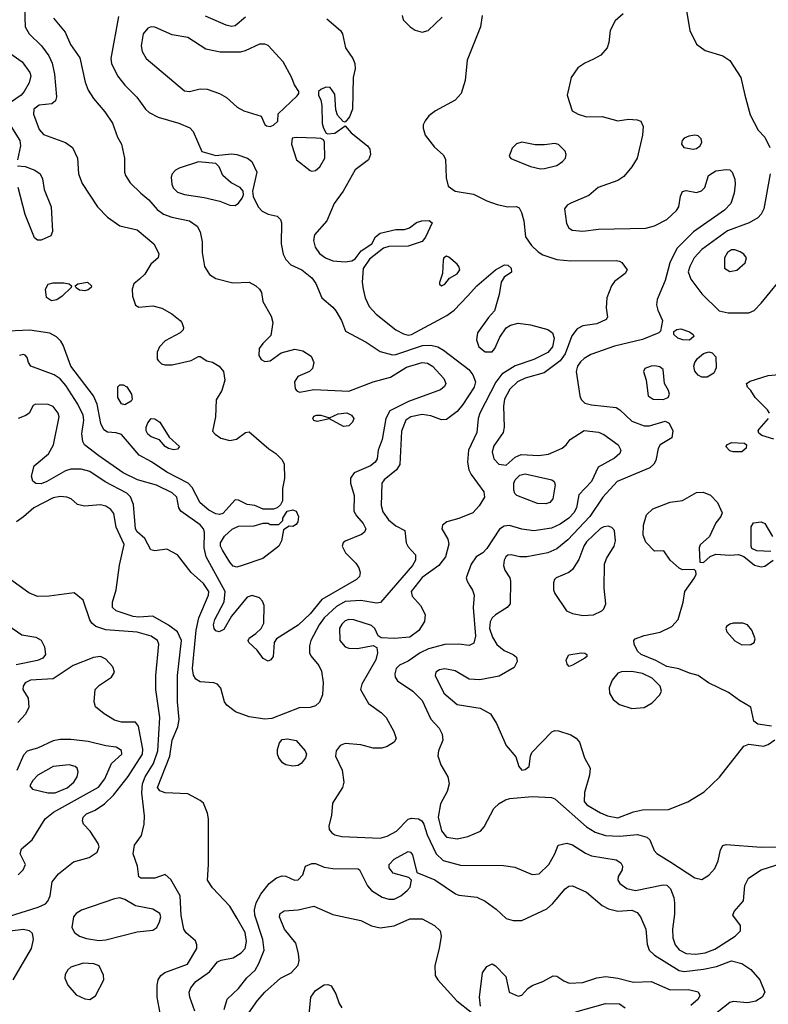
# Model space of a CAD drawing. Extents: x 1173029 to 1307123, y 522559 to 678521.
# Tile 258 of 623: x 1241733 to 1246016, y 595865 to 601496. Entities that reach past the tile are written whole.
import ezdxf

# ---------------------------------------------------------------- set-up
doc = ezdxf.new("R2010")
doc.units = 0

msp = doc.modelspace()

# ---------------------------------------------------------------- linework, layer by layer
at = {"layer": '0CON10XD'}
for points in [[(1241758.7, 601625), (1241764.7, 601454.7), (1241786.4, 601415), (1241857.4, 601347.4), (1241899.7, 601289.7), (1241917.7, 601247.7), (1241932.2, 601185), (1241944.3, 601055), (1241937.1, 601032.9), (1241915.9, 601014.1), (1241845, 601007.9), (1241813.6, 600985), (1241811.2, 600955), (1241845, 600868.8), (1241869.7, 600839.7), (1241995, 600794.3), (1242035.8, 600765), (1242064.3, 600705), (1242069.4, 600615), (1242089.7, 600559.7), (1242178, 600425), (1242235, 600366), (1242305, 600318), (1242405, 600294.4), (1242500, 600215), (1242528.3, 600158.3), (1242524.2, 600135), (1242482.2, 600097.8), (1242448.7, 600041.3), (1242417.3, 600012.7), (1242386.2, 599985), (1242376.1, 599955), (1242377.7, 599915), (1242395, 599864.2), (1242415, 599852.9), (1242495, 599860), (1242546.8, 599846.8), (1242604.1, 599814.1), (1242650, 599775), (1242660, 599765), (1242670, 599735), (1242668.3, 599721.7), (1242650, 599705), (1242565, 599660), (1242532, 599625), (1242518.8, 599595), (1242520, 599555), (1242526.7, 599545), (1242545, 599528.8), (1242563, 599523), (1242605, 599522.5), (1242713.9, 599546.1), (1242755, 599570), (1242765, 599570), (1242802.5, 599545), (1242835, 599537.5), (1242874, 599515), (1242898.6, 599485), (1242907.1, 599435), (1242890, 599375), (1242857, 599323), (1242852.9, 599225), (1242835, 599143.8), (1242850.8, 599125), (1242883.1, 599103.1), (1242935, 599089.4), (1242973.6, 599096.4), (1243025, 599134.3), (1243045, 599139.4), (1243158.3, 599041.7), (1243198.8, 599015), (1243235, 598978.8), (1243245.6, 598955), (1243248.7, 598871.3), (1243237.1, 598815), (1243236.2, 598745), (1243225, 598722.5), (1243206.1, 598703.9), (1243185, 598696.7), (1243126.4, 598696.4), (1243077.3, 598717.3), (1243035, 598724), (1242985, 598748), (1242965, 598750), (1242895, 598671.4), (1242875, 598665.5), (1242855, 598670), (1242815, 598691.3), (1242765, 598732.3), (1242720.4, 598820.4), (1242696, 598846), (1242575, 598908.8), (1242487.5, 598967.5), (1242416.2, 599006.2), (1242315, 599122.9), (1242285, 599133.8), (1242235, 599137.3), (1242215, 599151.1), (1242196.2, 599186.2), (1242176.6, 599296.6), (1242154.7, 599345)], [(1245185, 601528.8), (1245139.8, 601490.2), (1245110, 601435), (1245103.6, 601365), (1245094.5, 601335), (1245057, 601293), (1245015, 601270.5), (1244965, 601247.8), (1244925, 601220.8), (1244888.6, 601165), (1244864, 601065), (1244893.3, 600975), (1244927.5, 600955), (1244975, 600940), (1245065, 600942.5), (1245155, 600918.1), (1245215, 600927.1), (1245265, 600924.2), (1245286.2, 600915), (1245300, 600885), (1245295.9, 600835.9), (1245265.5, 600704.5), (1245235.4, 600654.6), (1245189.7, 600600.3), (1245154.3, 600575.7), (1245042.6, 600537.4), (1244989.1, 600490.9), (1244885, 600447.1), (1244864, 600435), (1244849.2, 600415), (1244860.3, 600330.3), (1244875, 600306.2), (1244893, 600293), (1244955, 600286.9), (1245045, 600298.1)], [(1245547.6, 601547.6), (1245566.5, 601435), (1245605, 601356), (1245655, 601319.4), (1245755, 601288.6), (1245795, 601262), (1245858.6, 601165), (1245882, 601065), (1245912.1, 600952.1), (1245958, 600865), (1245995, 600823.8), (1246024.3, 600764.3)], [(1242298, 601515), (1242254.5, 601274.5), (1242258.5, 601245), (1242293.3, 601175), (1242335, 601120.8), (1242403.8, 601053.8), (1242451.9, 600985), (1242474.2, 600965), (1242525, 600939.5), (1242643.8, 600905), (1242707, 600877), (1242725, 600857.5), (1242775, 600742.5), (1242855, 600720), (1242945, 600728.5), (1242975, 600724.5), (1243036.2, 600705), (1243060.8, 600685), (1243090, 600625), (1243064, 600515), (1243068, 600485), (1243098, 600425), (1243120.9, 600400.9), (1243155, 600384), (1243205, 600373.3), (1243225, 600352.5), (1243230, 600335), (1243227.8, 600215), (1243240.9, 600155), (1243254.5, 600125), (1243284.7, 600094.7), (1243347.1, 600065), (1243405, 600020.6), (1243427.2, 599987.2), (1243462.2, 599905), (1243525, 599852.5), (1243541.7, 599831.7), (1243574.3, 599775), (1243596, 599715), (1243715, 599651.8), (1243795, 599598.8), (1243865, 599578.8), (1243885, 599580.8), (1244037, 599633), (1244084.3, 599634.3), (1244124.8, 599624.8), (1244156.6, 599606.6), (1244301.5, 599495), (1244325.3, 599465.3), (1244341.3, 599425), (1244332.7, 599395), (1244268.7, 599295), (1244235, 599255.5), (1244175, 599210), (1244145, 599207.1), (1244085, 599230.4), (1244035, 599237.8), (1243970.8, 599225), (1243942.5, 599205), (1243917, 599143), (1243907.5, 598952.5), (1243888.8, 598921.2), (1243818.1, 598865), (1243804.4, 598845), (1243801.7, 598718.3), (1243810.9, 598680.9), (1243843.1, 598635), (1243885, 598601.5), (1243935.8, 598575), (1243943.1, 598505), (1243955, 598481.1), (1243996.4, 598436.4), (1243998, 598405), (1243979.3, 598375), (1243796.5, 598163.5), (1243775, 598160), (1243685.2, 598175.2), (1243595, 598168.1), (1243545, 598140), (1243474.8, 598075), (1243446.2, 598035), (1243397.9, 597945), (1243390.5, 597915), (1243391.5, 597875), (1243397.8, 597857.8), (1243445, 597803.1), (1243459.4, 597769.4), (1243469.4, 597705), (1243464.8, 597635), (1243447.5, 597592.5), (1243425, 597571.8), (1243395, 597562), (1243330.9, 597560.9), (1243175, 597500), (1243135, 597495.6), (1243045, 597509.5), (1242967.3, 597537.3), (1242916.9, 597575), (1242904.4, 597595), (1242882.6, 597672.6), (1242864, 597695), (1242843.6, 597703.6), (1242765, 597708.9), (1242739.7, 597725), (1242726.9, 597746.9), (1242720.6, 597785), (1242741.7, 598005), (1242758.6, 598075), (1242813.9, 598205), (1242815.2, 598225), (1242785, 598270.7), (1242713.5, 598335), (1242635, 598435.7), (1242575, 598467.1), (1242505, 598459.2), (1242483.8, 598465), (1242449.1, 598529.1), (1242405, 598567.8), (1242394.7, 598585), (1242383, 598723), (1242367, 598767), (1242345, 598787.5), (1242222.2, 598852.2), (1242135, 598912.2), (1242085, 598925.9), (1242025, 598925.3), (1241994.3, 598915.7), (1241888.6, 598855), (1241855, 598842.2), (1241825, 598843.9), (1241807.5, 598857.5), (1241799.5, 598885), (1241815.6, 598945), (1241897.5, 599012.5), (1241926.1, 599065), (1241959.1, 599225), (1241953.1, 599245), (1241925, 599284), (1241895, 599296), (1241823, 599297), (1241810, 599290), (1241786.7, 599245), (1241768.3, 599231.7), (1241725, 599214.4)], [(1241925.3, 601505.3), (1241993.9, 601423.9), (1242023.5, 601355), (1242077.7, 601277.7), (1242108.3, 601138.3), (1242125, 601094), (1242155.6, 601045), (1242219.8, 600969.8), (1242262.9, 600905), (1242293.1, 600825), (1242315.6, 600785), (1242332.9, 600705), (1242332.2, 600625), (1242338.5, 600605), (1242365, 600562.9), (1242425, 600503.3), (1242471.1, 600465), (1242520.2, 600410.2), (1242555, 600383.8), (1242603.6, 600366.4), (1242703.8, 600345), (1242748.6, 600315), (1242765, 600283.3), (1242777.5, 600225), (1242777.3, 600165), (1242790, 600085), (1242818, 600038), (1242855, 600016.7), (1242952, 599992), (1243045, 599994.4), (1243084.5, 599974.5), (1243104.2, 599955), (1243115.7, 599935), (1243124.2, 599885), (1243171.1, 599801.1), (1243180.4, 599765), (1243169.3, 599690.7), (1243122.9, 599645), (1243102.2, 599615), (1243100.9, 599575), (1243115, 599552.9), (1243135, 599541.9), (1243165, 599545.6), (1243228.8, 599591.2), (1243307.7, 599612.3), (1243353, 599603), (1243401.2, 599571.2), (1243416, 599535), (1243408.7, 599501.3), (1243390, 599485), (1243323.8, 599456.2), (1243304.6, 599425.4), (1243309.2, 599385), (1243320.9, 599370.9), (1243335, 599366), (1243415, 599380.9), (1243615, 599371.8), (1243754.7, 599425.3), (1243855, 599451.1), (1243945, 599509.2), (1244035, 599534.7), (1244065, 599530.9), (1244094.4, 599515), (1244159.5, 599445), (1244171.1, 599415), (1244162.4, 599397.6), (1244139.8, 599380.2), (1243956.6, 599313.4), (1243850.8, 599259.2), (1243826.6, 599215), (1243805.6, 599094.4), (1243783.5, 599035), (1243777.5, 598985), (1243766.7, 598965), (1243740, 598945), (1243646.2, 598905), (1243625.5, 598874.5), (1243625.5, 598845), (1243646.9, 598775), (1243644.4, 598685), (1243658.8, 598658.8), (1243697.3, 598615), (1243712.5, 598585), (1243705.6, 598565), (1243688.2, 598551.8), (1243595, 598514.5), (1243583.1, 598505), (1243576.9, 598485), (1243596.6, 598446.6), (1243655, 598388.8), (1243672.1, 598362.1), (1243680.8, 598335), (1243677.4, 598312.6), (1243660, 598295), (1243460.5, 598179.5), (1243395, 598098.9), (1243325.9, 598034.1), (1243202, 597955), (1243188.6, 597935), (1243182.5, 597855), (1243168.8, 597835), (1243155, 597828), (1243125, 597842), (1243091.2, 597891.2), (1243044, 597935), (1243040, 597945), (1243045, 597958.8), (1243084.5, 597985.5), (1243114, 598015), (1243129.2, 598045), (1243130.8, 598145), (1243121.2, 598171.2), (1243105, 598188.8), (1243062.7, 598202.7), (1243035, 598194.3), (1242944.4, 598085.6), (1242901.4, 598008.6), (1242874.5, 597994.5), (1242855, 598000.6), (1242845, 598014), (1242842.5, 598035), (1242849.6, 598065), (1242903.4, 598166.6), (1242907.6, 598225), (1242799.2, 598425), (1242788.1, 598475), (1242790, 598565), (1242785.3, 598585), (1242765, 598607.8), (1242655.5, 598685), (1242642.5, 598705), (1242631.8, 598765), (1242605, 598790.3)], [(1243025, 601511.1), (1242965, 601461.5), (1242945, 601456.5), (1242914.1, 601464.1), (1242795, 601516.9)], [(1243490.4, 601500.4), (1243568.5, 601435), (1243579.1, 601415), (1243596.4, 601335), (1243637.8, 601275), (1243650.6, 601245), (1243651.4, 601215), (1243640, 601165), (1243637.1, 600985), (1243619.7, 600940.3), (1243595, 600910), (1243583.6, 600913.6), (1243550.8, 600950.8), (1243540.5, 600980.5), (1243535, 601070), (1243508.3, 601108.3), (1243485, 601110), (1243455, 601097.5), (1243442.5, 601085), (1243442.5, 601065), (1243456.2, 601035), (1243461.2, 601005), (1243462.3, 600902.3), (1243470, 600875), (1243487, 600847), (1243495, 600842.5), (1243535, 600846.7), (1243595, 600890), (1243630, 600850), (1243723.3, 600775), (1243736.2, 600755), (1243740, 600725), (1243728, 600695), (1243651.9, 600638.1), (1243582.5, 600515), (1243532, 600445), (1243490.8, 600345), (1243420, 600265), (1243413.2, 600233.2), (1243422.9, 600195), (1243448.8, 600158.8), (1243482.5, 600135), (1243525, 600117.3), (1243595, 600110.5), (1243632.1, 600117.9), (1243651.2, 600128.8), (1243686.7, 600175), (1243747.5, 600215), (1243767.5, 600255), (1243795, 600276), (1243885, 600296.2), (1243935, 600296.7), (1243963.6, 600306.4), (1244003.1, 600336.9), (1244033.4, 600346.6), (1244075, 600347.1), (1244093.3, 600335), (1244055, 600252), (1244035, 600227.5), (1243955, 600201.2), (1243845, 600198.8), (1243815, 600190), (1243734.3, 600125.7), (1243697.3, 600072.7), (1243692.9, 599995), (1243697.8, 599955), (1243709.5, 599905), (1243732.7, 599855), (1243771.9, 599811.9), (1243885, 599723.3), (1243928.7, 599698.7), (1243955, 599691.9), (1243975, 599695.9), (1244175.8, 599804.2), (1244218.1, 599835), (1244295.5, 599915), (1244348.9, 599975), (1244455, 600066), (1244506.1, 600093.9), (1244525, 600092), (1244543.8, 600075), (1244546.9, 600053.1), (1244505, 600023.8), (1244487.1, 599995), (1244476.5, 599925), (1244449.3, 599830.7), (1244415, 599793.8), (1244351.9, 599705), (1244347.1, 599665), (1244359.2, 599625), (1244395, 599596.7), (1244435, 599597.1), (1244451.1, 599615), (1244479.4, 599680.6), (1244515.4, 599734.6), (1244540.2, 599749.8), (1244585, 599761.2), (1244655, 599750.7), (1244755, 599724.6), (1244780.5, 599705), (1244789.6, 599675), (1244781.8, 599625), (1244755, 599593.3), (1244675, 599552), (1244566.9, 599516.9), (1244490.8, 599469.2), (1244456.5, 599423.5), (1244365.3, 599245), (1244355.3, 599215), (1244348.7, 599135), (1244300.9, 599035), (1244294.6, 598965), (1244302.1, 598922.1), (1244314.7, 598894.7), (1244388.9, 598795), (1244392.2, 598765), (1244361.5, 598715), (1244325, 598675.6), (1244245, 598643.3), (1244175.7, 598624.3), (1244151.2, 598605), (1244148, 598585), (1244181.9, 598525), (1244187.4, 598497.4), (1244167.9, 598425), (1244130, 598375), (1244034.8, 598305.2), (1243971.6, 598225), (1243978.5, 598198.5), (1244026.5, 598146.5), (1244052.2, 598095), (1244048.9, 598055), (1244017, 598003), (1243965, 597964.7), (1243875, 597956.6), (1243800.3, 597960.3), (1243782.7, 597972.7), (1243764.3, 598015), (1243745, 598032.2), (1243645, 598063.6), (1243615, 598065.4), (1243595, 598058.2), (1243575, 598039.4), (1243563.3, 598016.7), (1243563.5, 597945), (1243595, 597908.5), (1243615, 597901.5), (1243665, 597900.5), (1243755, 597916.2), (1243776, 597905), (1243779.4, 597875), (1243771.1, 597835), (1243690, 597695), (1243683.3, 597665), (1243728.5, 597585), (1243802.2, 597532.2), (1243829.2, 597505), (1243873.3, 597425), (1243886.9, 597385), (1243875.4, 597364.6), (1243835, 597340), (1243805, 597329.4), (1243755, 597329.4), (1243685, 597348.5), (1243595, 597356.7), (1243565.5, 597344.5), (1243542.9, 597315), (1243540, 597285), (1243578.6, 597205), (1243587.5, 597135), (1243580, 597105), (1243521.9, 597015), (1243517.5, 596945), (1243501.2, 596885), (1243504, 596865), (1243518.8, 596845), (1243535, 596834.3), (1243575, 596824.4), (1243795, 596816), (1243835, 596827.5), (1243889.4, 596855), (1243955, 596923.3), (1243975, 596929.4), (1244015, 596925.7), (1244032.5, 596915), (1244044.5, 596895), (1244064.2, 596835), (1244115, 596725.5), (1244155, 596687.8), (1244255, 596660), (1244500.6, 596659.4), (1244565, 596648.5), (1244665, 596608), (1244705, 596612), (1244759.2, 596665), (1244794.2, 596725), (1244814, 596776), (1244863.1, 596786.9), (1244895, 596777.5), (1244969.8, 596729.8), (1245004.5, 596714.5), (1245145, 596691.9), (1245172.5, 596675), (1245181.4, 596655), (1245178.6, 596635), (1245157.1, 596595), (1245154.5, 596574.5), (1245165.8, 596555), (1245206.6, 596526.6), (1245255, 596516.1), (1245415, 596548.8), (1245435, 596545.5), (1245456.2, 596526.2), (1245475.7, 596475.7), (1245479.7, 596445), (1245479.4, 596380.6), (1245466.8, 596295), (1245470.3, 596245), (1245481.8, 596205), (1245505, 596176.2), (1245545, 596155.9), (1245601.2, 596151.2), (1245655, 596158.9), (1245710.4, 596179.6), (1245825.8, 596255), (1245855.6, 596285), (1245855.6, 596315), (1245812, 596375), (1245820.8, 596395), (1245873.5, 596456.5), (1245881.5, 596545), (1245902.7, 596587.3), (1245975, 596633.8), (1246125, 596681.9)], [(1244379.3, 601519.3), (1244369.4, 601455), (1244292.1, 601265), (1244282.1, 601147.9), (1244257.5, 601075), (1244223.8, 601036.2), (1244112, 600975), (1244073.9, 600946.1), (1244052.2, 600917.8), (1244041.9, 600895), (1244040.6, 600875), (1244052.5, 600835), (1244105, 600767.5), (1244155, 600724), (1244169.3, 600699.3), (1244172.1, 600592.1), (1244183.6, 600543.6), (1244225, 600515.6), (1244328.9, 600498.9), (1244405, 600459.4), (1244465, 600438.6), (1244525, 600425.8), (1244575, 600427.5), (1244590, 600420), (1244604.3, 600394.3), (1244617.8, 600345), (1244626.4, 600255), (1244660.4, 600205), (1244698.3, 600168.3), (1244725, 600150.9), (1244805, 600125.4), (1244885, 600117.1), (1245145, 600119.2), (1245165, 600115.8), (1245176.7, 600106.7), (1245208, 600065), (1245196, 600045), (1245135, 599999.2), (1245118.9, 599975), (1245092.5, 599905), (1245088.3, 599848.3), (1245095.8, 599795), (1245088.7, 599781.3), (1245035, 599757.5), (1244955.4, 599744.6), (1244922.1, 599727.9), (1244892.2, 599687.8), (1244854, 599586), (1244824.6, 599545.4), (1244733, 599477), (1244625, 599446.1), (1244580, 599425), (1244536.7, 599383.3), (1244506.7, 599325), (1244500.3, 599285), (1244503.8, 599165), (1244499.2, 599135), (1244445, 599059.2), (1244435.5, 599025), (1244444.4, 598985), (1244474.2, 598955), (1244515, 598949.2), (1244566.5, 598993.5), (1244601.5, 599008.5), (1244703, 599003), (1244758.1, 599011.9), (1244836, 599045), (1244860, 599065), (1244882, 599095), (1244962.4, 599147.6), (1245045, 599136.5), (1245075, 599124.5), (1245156.7, 599065), (1245171.9, 599035), (1245165.4, 599014.6), (1245135, 598987.8), (1245042.2, 598937.8), (1245004.6, 598855), (1244931.4, 598778.6), (1244917.5, 598705), (1244903.6, 598675), (1244875.3, 598645), (1244825, 598610.8), (1244775, 598588.8), (1244675, 598572.9), (1244605, 598582.2), (1244535, 598603.8), (1244505, 598599.2), (1244477, 598583), (1244405, 598472), (1244382.3, 598447.7), (1244345, 598424), (1244315, 598382), (1244287.8, 598305), (1244291.9, 598285), (1244307.9, 598257.9), (1244323.6, 598233.6), (1244331.9, 598205), (1244327.9, 598135), (1244339.5, 597970.5), (1244330, 597930), (1244305, 597917.9), (1244245, 597925.4), (1244165, 597922.4), (1244072.4, 597897.6), (1244023.6, 597875), (1243955, 597826.8), (1243904.7, 597805.3), (1243887.5, 597785), (1243878.8, 597755), (1243881.5, 597735), (1243895, 597715.7), (1243982, 597655), (1244035, 597602), (1244084.3, 597495), (1244132.5, 597445), (1244150.3, 597410.3), (1244153.3, 597375), (1244128.5, 597315), (1244125.5, 597285.5), (1244142.9, 597235), (1244182.1, 597165), (1244189.6, 597125), (1244178.5, 597081.5), (1244141.1, 597011.1), (1244127.5, 596935), (1244146.2, 596856.2), (1244175, 596821.2), (1244238, 596812), (1244296.7, 596825), (1244368.8, 596855), (1244389.7, 596880.3), (1244446, 596985), (1244475, 597014.2), (1244511.2, 597035), (1244537.8, 597042.2), (1244665, 597053.2), (1244775, 597048.6), (1244795, 597039.2), (1244975, 596880), (1245025, 596848.8), (1245085, 596831.2), (1245165, 596826.7), (1245266.6, 596836.6), (1245320.3, 596820.3), (1245338, 596805), (1245363.1, 596745), (1245377, 596727), (1245458.7, 596678.7), (1245595, 596587.5), (1245635, 596579.4), (1245675, 596603.1), (1245708.8, 596641.2), (1245728.1, 596685), (1245741.2, 596748.8), (1245756, 596774), (1245775, 596778.6), (1245975, 596762.9), (1246074.7, 596764.7)], [(1243920.7, 601519.3), (1243927.5, 601495), (1243966.2, 601455), (1243995, 601437.1), (1244035, 601424.4), (1244068.8, 601435), (1244149.7, 601510.3)], [(1243165, 600886.2), (1243185, 600893.3), (1243210, 600915), (1243211.7, 600958.3), (1243319.3, 601060.7), (1243330, 601075), (1243330, 601085), (1243304.1, 601124.1), (1243287.7, 601167.7), (1243240, 601255), (1243155, 601348.1), (1243134.4, 601355.6), (1243105, 601355.5), (1243022.8, 601317.2), (1242995, 601310), (1242880.6, 601310.6), (1242798.3, 601328.3), (1242694.1, 601394.1), (1242605, 601409.1), (1242505, 601453.8), (1242485, 601455.4), (1242465, 601447.3), (1242440, 601415), (1242427.2, 601347.2), (1242433.6, 601315), (1242455.6, 601275), (1242675, 601090), (1242705, 601085.8), (1242765, 601100.8), (1242805, 601098.6), (1242875, 601074.4), (1242915, 601050.6), (1242976.2, 600996.2), (1243014.2, 600975), (1243114, 600944), (1243135, 600897.5), (1243145, 600890), (1243165, 600886.2)], [(1241663.3, 601315), (1241746.9, 601255), (1241790, 601195), (1241797.1, 601175), (1241787.5, 601135), (1241758.5, 601085), (1241740.5, 601065), (1241656.2, 601005)], [(1241671.7, 600901.7), (1241733.5, 600805), (1241737.3, 600775), (1241720.6, 600695)], [(1243405, 600630), (1243425, 600634), (1243449.2, 600655), (1243479.2, 600705), (1243477.5, 600795), (1243470, 600810), (1243455, 600817.5), (1243428.8, 600818.8), (1243315, 600822.5), (1243291.7, 600818.3), (1243287.5, 600785), (1243317.1, 600695), (1243395, 600634.2), (1243405, 600630)], [(1244713, 600643), (1244735, 600644.5), (1244805, 600663.1), (1244838, 600685), (1244856, 600705), (1244860, 600725), (1244853.8, 600745), (1244815, 600782), (1244795, 600788.6), (1244735, 600780), (1244680.9, 600780.9), (1244605, 600795.8), (1244574.3, 600785.7), (1244549.5, 600760.5), (1244533.8, 600715), (1244541.7, 600701.7), (1244655, 600657.3), (1244713, 600643)], [(1245585, 600755.8), (1245605, 600760), (1245626, 600775), (1245636, 600795), (1245631.2, 600815), (1245615, 600831.2), (1245595, 600835.8), (1245560.3, 600829.7), (1245535, 600818.8), (1245522, 600805), (1245518, 600785), (1245532.5, 600765), (1245585, 600755.8)], [(1242965, 600434), (1242985, 600446.7), (1243006.2, 600475), (1243013.8, 600495), (1243011.2, 600515), (1242995, 600536.2), (1242942.4, 600562.4), (1242894.5, 600604.5), (1242873.3, 600655), (1242855, 600673.3), (1242755, 600684.2), (1242645, 600646.9), (1242624, 600635), (1242606, 600615), (1242600, 600595), (1242602.5, 600555), (1242610, 600535), (1242635, 600510.6), (1242675, 600495.5), (1242788.8, 600478.8), (1242877.9, 600457.9), (1242935, 600436.2), (1242965, 600434)], [(1241720, 600660), (1241765, 600656.5), (1241819.2, 600635), (1241850, 600615), (1241864, 600586), (1241873.3, 600525), (1241913.1, 600425), (1241921.2, 600285), (1241910.5, 600259.5), (1241855.7, 600234.3), (1241835, 600236), (1241818.1, 600248.1), (1241765, 600381.2), (1241723.7, 600536.3)], [(1245045, 600298.1), (1245315, 600304.2), (1245365, 600317.5), (1245435, 600354.3), (1245490.6, 600405), (1245504.5, 600425.5), (1245512.4, 600487.6), (1245525, 600513.8), (1245545, 600520), (1245605, 600507.5), (1245632.7, 600517.3), (1245652.7, 600537.3), (1245674, 600605), (1245715, 600631.5), (1245775, 600640), (1245795, 600637.5), (1245808, 600625), (1245824.3, 600585), (1245826.9, 600555), (1245820.6, 600505), (1245800.6, 600445), (1245765, 600407.5), (1245587.7, 600282.3), (1245492.5, 600187.5), (1245452.7, 600105), (1245425.4, 600004.6), (1245380, 599895), (1245375.7, 599865), (1245382.9, 599835), (1245410, 599775), (1245398.8, 599715), (1245390, 599705), (1245295, 599666.2), (1245135, 599629.4), (1244999.6, 599580.4), (1244961.3, 599558.7), (1244940.8, 599539.2), (1244923.4, 599515), (1244915.9, 599485), (1244936.4, 599345), (1244945, 599323.5), (1244965, 599303.4), (1245005, 599292.7), (1245145, 599278.9), (1245167.1, 599265), (1245235, 599200.6), (1245305, 599172.9), (1245335, 599172.9), (1245425, 599200), (1245449.3, 599189.3), (1245469.6, 599145), (1245464.5, 599105.5), (1245397.1, 599065), (1245386.4, 599043.6), (1245372.7, 598975), (1245361.5, 598955), (1245337.1, 598932.9), (1245151.8, 598855), (1245069.2, 598765), (1244994.7, 598655), (1244868.1, 598521.9), (1244805, 598470.4), (1244755, 598446.8), (1244635, 598424.6), (1244595, 598424.5), (1244544.6, 598435.4), (1244525, 598433.6), (1244513.9, 598425), (1244504.1, 598405), (1244500.7, 598375), (1244507.6, 598347.6), (1244536, 598305), (1244540, 598285), (1244538, 598155), (1244522.5, 598135), (1244455, 598093.1), (1244436.2, 598075), (1244425, 598052), (1244421.1, 598015), (1244437.2, 597965), (1244463.4, 597923.4), (1244505, 597887.9), (1244556.2, 597865), (1244575, 597850), (1244578.8, 597825), (1244561.7, 597791.7), (1244475, 597741.8), (1244365, 597720.3), (1244304.3, 597724.3), (1244225, 597772.2), (1244165, 597783.3), (1244135, 597778.1), (1244113.8, 597765), (1244110, 597745), (1244158.5, 597645), (1244235, 597578.8), (1244368, 597558), (1244425.5, 597525.5), (1244461.1, 597471.1), (1244515.8, 597345), (1244571.1, 597281.1), (1244587.8, 597225), (1244605, 597204.4), (1244625, 597207.1), (1244647.5, 597225), (1244654.2, 597285), (1244662.9, 597305), (1244776.7, 597423.3), (1244795, 597430), (1244815, 597428.2), (1244885, 597406.3), (1244916.7, 597386.7), (1244934.8, 597364.8), (1244964.1, 597275), (1244997.1, 597215), (1244991.8, 597175), (1244964.1, 597075.9), (1244961.5, 597025), (1244978.2, 597005), (1245055, 596959.3), (1245095, 596943.3), (1245155, 596932.2), (1245245, 596965.4), (1245295, 596976.7), (1245445, 596978.4), (1245555, 597022.1), (1245648.9, 597081.1), (1245736.6, 597163.4), (1245875, 597341.9), (1245905, 597353.1), (1245988.7, 597341.3), (1246015, 597350.6), (1246053.2, 597376.8)], [(1246025.6, 600615), (1245990, 600415), (1245975.4, 600384.6), (1245955, 600362.9), (1245906, 600335), (1245781.8, 600288.2), (1245635, 600182), (1245592, 600135), (1245565.7, 600084.3), (1245558, 600055), (1245572.6, 600012.6), (1245635, 599928), (1245735, 599832), (1245785, 599819.2), (1245905, 599820.6), (1245935, 599832.5), (1245974.4, 599875), (1246121.1, 600055)], [(1245795, 600055.7), (1245835, 600064), (1245884.1, 600105.9), (1245891.2, 600135), (1245876, 600155), (1245855, 600168.9), (1245825, 600179.5), (1245805, 600179.1), (1245782.7, 600165), (1245764.4, 600135), (1245764.2, 600075), (1245795, 600055.7)], [(1244145, 599973.8), (1244165, 599983.8), (1244191.9, 600018.1), (1244235, 600043.1), (1244250.6, 600065), (1244245.8, 600085), (1244235, 600098.8), (1244188.8, 600138.8), (1244175, 600143.8), (1244158.8, 600135), (1244155, 600120), (1244150.8, 600045), (1244133.9, 599993.9), (1244134, 599984), (1244145, 599973.8)], [(1241915, 599888.8), (1241886.4, 599906.4), (1241880, 599955), (1241896.1, 599983.9), (1241925, 599992), (1241985, 599992), (1242015.9, 599985.9), (1242030, 599975), (1242027.5, 599965), (1241976.7, 599915), (1241945, 599894), (1241915, 599888.8)], [(1242105, 599946.2), (1242075, 599950), (1242055, 599962.5), (1242050, 599975), (1242065, 599986.2), (1242120, 599995), (1242143.3, 599975), (1242142.5, 599965), (1242125, 599951.2), (1242105, 599946.2)], [(1245565, 599664.2), (1245525.7, 599664.3), (1245498.8, 599675), (1245476, 599695), (1245475, 599712.5), (1245492.5, 599725), (1245515, 599727.8), (1245565, 599711.9), (1245585, 599696.2), (1245588.8, 599685), (1245565, 599664.2)], [(1242154.7, 599345), (1242026, 599515), (1241982, 599635), (1241968.4, 599658.4), (1241943.2, 599683.2), (1241905, 599703.1), (1241790.5, 599720.5), (1241625, 599713.2)], [(1242605, 598790.3), (1242515, 598834.3), (1242407.5, 598865), (1242325, 598904.7), (1242185, 599001.1), (1242104.2, 599065), (1242094.4, 599084.4), (1242088.3, 599128.3), (1242099.7, 599205), (1242095.8, 599235), (1242065, 599296.5), (1241996.9, 599405), (1241965, 599441.8), (1241930.5, 599465), (1241796, 599515), (1241783.8, 599535), (1241776.2, 599565), (1241765, 599578), (1241755, 599581.2), (1241732.5, 599575)], [(1245635, 599451.4), (1245615, 599462.9), (1245596.1, 599486.1), (1245590.4, 599515), (1245595, 599536.2), (1245610.9, 599559.1), (1245645, 599586.2), (1245675, 599596), (1245695, 599591.2), (1245715, 599567.5), (1245717.5, 599505), (1245703.8, 599475), (1245665, 599452.5), (1245635, 599451.4)], [(1245415, 599323.6), (1245442.5, 599335), (1245450, 599355), (1245445, 599376.2), (1245422, 599415), (1245413.8, 599495), (1245395, 599510.8), (1245366.6, 599516.6), (1245344.6, 599515.4), (1245309.2, 599500.8), (1245301.2, 599485), (1245317.5, 599435), (1245328, 599345), (1245357.5, 599325), (1245415, 599323.6)], [(1246022.5, 599245), (1246010, 599265), (1245940, 599335), (1245916, 599375), (1245896.2, 599395), (1245891.2, 599415), (1245910.9, 599429.1), (1246015, 599460.4), (1246075, 599466.2)], [(1242335, 599294.2), (1242315, 599300), (1242294.6, 599335), (1242294.1, 599395.9), (1242305, 599408.8), (1242325, 599407.1), (1242345, 599395.8), (1242372, 599355), (1242376.2, 599325), (1242371.2, 599315), (1242335, 599294.2)], [(1243585, 599169.2), (1243505, 599213.3), (1243435, 599197.5), (1243415, 599204.2), (1243409.2, 599215), (1243415, 599228), (1243430, 599235), (1243455, 599234.2), (1243505, 599220), (1243555, 599241.8), (1243605, 599247.5), (1243631.4, 599235), (1243644.3, 599215), (1243636.2, 599193.8), (1243615, 599174.2), (1243585, 599169.2)], [(1242615, 599035.8), (1242585, 599043.3), (1242565, 599055.8), (1242532.5, 599092.5), (1242485, 599110.4), (1242466.5, 599125), (1242456.9, 599145), (1242457.1, 599165), (1242465, 599191.2), (1242484.1, 599215.9), (1242505, 599214), (1242535, 599194), (1242588.1, 599108.1), (1242646.7, 599055), (1242635, 599040), (1242615, 599035.8)], [(1246047.1, 599097.1), (1245978.5, 599118.5), (1245960.5, 599130.5), (1245957.5, 599145), (1245962.9, 599155), (1246017.1, 599215)], [(1245865, 599023.8), (1245815, 599023.8), (1245795, 599030), (1245773.3, 599055), (1245782.7, 599067.3), (1245805, 599078), (1245880, 599075), (1245890, 599065), (1245888.8, 599045), (1245865, 599023.8)], [(1244742.7, 598727.3), (1244695, 598728.9), (1244576, 598775), (1244565.5, 598785.5), (1244560, 598805), (1244560, 598845), (1244568.2, 598865), (1244595, 598891.6), (1244625, 598898.8), (1244778, 598865), (1244790, 598855), (1244795.6, 598835), (1244782.5, 598755), (1244765, 598734), (1244742.7, 598727.3)], [(1242735.4, 595825), (1242705.4, 595905), (1242702.5, 595935), (1242711.7, 595958.3), (1242741.2, 595995), (1242819.6, 596050.4), (1242865, 596108.1), (1242885, 596117.8), (1242955, 596130.5), (1242999.9, 596160.1), (1243023.3, 596185), (1243031.2, 596225), (1243022.9, 596275), (1242977.8, 596355), (1242935, 596425.5), (1242835, 596530.8), (1242806.9, 596575), (1242813.1, 596665), (1242813.1, 596925), (1242807.4, 596957.4), (1242784.6, 597014.6), (1242765, 597031.5), (1242695, 597069.6), (1242564.7, 597074.7), (1242535, 597085.6), (1242520.5, 597105), (1242591.6, 597285), (1242605.4, 597375), (1242637.4, 597452.6), (1242645.3, 597494.7), (1242635.8, 597594.2), (1242634.7, 597745), (1242659.4, 597945), (1242635.9, 597995.9), (1242584.1, 598034.1), (1242495, 598084.4), (1242415, 598078.4), (1242382.2, 598082.2), (1242285, 598114.7), (1242263.6, 598135), (1242263.6, 598165), (1242283.9, 598236.1), (1242303.2, 598376.8), (1242330.6, 598495), (1242284, 598594), (1242271.7, 598671.7), (1242255, 598694.4), (1242225, 598713.5), (1242195, 598721.8), (1242104.2, 598714.2), (1242064.2, 598724.2), (1242026.7, 598755), (1242002.5, 598765), (1241965, 598768.9), (1241925, 598761.8), (1241814.6, 598705), (1241755, 598652.1), (1241714.3, 598625)], [(1246033.6, 597456.4), (1245955, 597466.7), (1245933.3, 597485), (1245916.2, 597565), (1245851.7, 597601.7), (1245788.6, 597648.6), (1245673, 597703), (1245615, 597745.8), (1245565, 597758), (1245504.4, 597784.4), (1245435, 597796.4), (1245371.7, 597831.7), (1245288, 597865), (1245268, 597885), (1245248, 597925), (1245246.2, 597945), (1245253.3, 597955), (1245305, 597974.2), (1245397.4, 597992.6), (1245464.5, 598025.5), (1245500, 598065), (1245529.2, 598165), (1245538.6, 598225), (1245593.8, 598305), (1245602.5, 598325), (1245601.7, 598341.7), (1245591.7, 598351.7), (1245525, 598349.5), (1245505, 598359.1), (1245454.3, 598405), (1245418.3, 598458.3), (1245365, 598457.5), (1245315, 598508.8), (1245298.9, 598548.9), (1245300.8, 598605), (1245319.6, 598665), (1245355, 598699.2), (1245454.1, 598735.9), (1245525, 598746), (1245605, 598792.5), (1245643.3, 598793.3), (1245685, 598776.7), (1245725, 598734), (1245751.2, 598675), (1245743.8, 598655), (1245715, 598618.8), (1245679.5, 598540.5), (1245625, 598492.5), (1245620, 598475), (1245623, 598393), (1245645, 598392.5), (1245683.9, 598426.1), (1245715, 598438.8), (1245795, 598434.2), (1245845, 598438), (1245876.1, 598426.1), (1245935.8, 598375.8), (1245975, 598367.5), (1245995, 598370.8), (1246043.3, 598405)], [(1242975, 598365.5), (1242955, 598371.5), (1242935, 598393.3), (1242892.9, 598462.9), (1242882.5, 598485), (1242881.4, 598505), (1242905, 598541.5), (1242947.8, 598582.2), (1242985, 598598.6), (1243075, 598602), (1243125, 598617.5), (1243155, 598617.5), (1243165, 598610), (1243215, 598610), (1243237.5, 598632.5), (1243237.5, 598645), (1243263.9, 598686.1), (1243295, 598693.8), (1243315, 598686), (1243327.5, 598655), (1243323.8, 598625), (1243315, 598610), (1243295, 598597.5), (1243275, 598600), (1243241.7, 598578.3), (1243230.6, 598515), (1243214.4, 598485), (1243124.2, 598415), (1243005, 598373.8), (1242975, 598365.5)], [(1246030, 598455), (1245949.3, 598459.3), (1245921.2, 598471.2), (1245916.7, 598485), (1245916.7, 598595), (1245931.2, 598618.8), (1245975, 598623.8), (1245995, 598614), (1246039.5, 598539.5)], [(1244955, 598088.9), (1245015, 598093.3), (1245062.9, 598115), (1245075, 598126), (1245086.4, 598155), (1245075.7, 598245), (1245077.9, 598382.1), (1245090, 598415), (1245133.8, 598485), (1245142.1, 598515), (1245135.6, 598575.6), (1245121.1, 598591.1), (1245098.9, 598598.9), (1245075, 598596.2), (1245055, 598585.4), (1244975, 598509.2), (1244959.3, 598485), (1244930.9, 598409.1), (1244895, 598352), (1244874.5, 598335.5), (1244802, 598305), (1244792.5, 598295), (1244787.5, 598275), (1244787.5, 598235), (1244794.2, 598215), (1244862, 598115), (1244895, 598100.5), (1244955, 598088.9)], [(1242535.8, 595815), (1242519.5, 595905), (1242519.5, 595975), (1242525.6, 596005), (1242540, 596030), (1242563.5, 596046.5), (1242693.3, 596095), (1242745.5, 596185), (1242746.7, 596205), (1242738.9, 596228.9), (1242685, 596274.4), (1242671.2, 596295), (1242656.5, 596373.5), (1242650.4, 596485), (1242597.9, 596577.9), (1242565, 596607.5), (1242505, 596586.2), (1242425, 596586.7), (1242415, 596593.3), (1242406, 596655), (1242382.8, 596725), (1242389.6, 596775), (1242430.4, 596829.6), (1242445.3, 596894.7), (1242447.6, 596942.4), (1242431.7, 597075), (1242436.1, 597125), (1242451.1, 597165), (1242497.8, 597242.2), (1242522.2, 597315), (1242533.7, 597505), (1242511.8, 597665), (1242511.1, 597745), (1242528.4, 597925), (1242520.4, 597945), (1242485, 597970.2), (1242405, 597992.5), (1242225, 598007.4), (1242168.6, 598025), (1242145.5, 598045), (1242134.1, 598064.1), (1242096, 598176), (1242045, 598217.5), (1241901.7, 598198.3), (1241835, 598197.4), (1241785, 598217.7), (1241675, 598298.8)], [(1245865, 597921.8), (1245915, 597922.2), (1245934.2, 597935), (1245940, 597955), (1245921.4, 598005), (1245896, 598035), (1245870, 598045), (1245815, 598045.5), (1245795, 598040), (1245776, 598025), (1245772, 598015), (1245779.2, 597995), (1245823.7, 597943.7), (1245865, 597921.8)], [(1241665, 598033.6), (1241745, 597977.3), (1241825, 597965.4), (1241855, 597947.8), (1241875, 597908.8), (1241880.9, 597865), (1241865, 597845.5), (1241835, 597831.6), (1241713.2, 597806.8)], [(1244877, 597797), (1244865, 597810), (1244860, 597835), (1244875, 597863.8), (1244945, 597876), (1244965, 597873.3), (1244976.7, 597865), (1244976.7, 597855), (1244966.7, 597845), (1244895, 597803.8), (1244877, 597797)], [(1241675, 596368.8), (1241839.2, 596420.8), (1241879.7, 596440.3), (1241894.6, 596455.4), (1241906.7, 596485), (1241917.8, 596565), (1241955, 596611.9), (1242040.8, 596679.2), (1242130, 596705), (1242175.7, 596735), (1242187.1, 596765), (1242181.4, 596785), (1242135.7, 596855), (1242098.6, 596895), (1242091.9, 596915), (1242095.6, 596935), (1242115.3, 596954.7), (1242165, 596975.4), (1242218.9, 597011.1), (1242269.2, 597060.8), (1242353, 597167), (1242434.8, 597295), (1242437.3, 597325), (1242422.5, 597405), (1242411.8, 597455), (1242395, 597478.1), (1242315, 597478.5), (1242275, 597490), (1242215.3, 597525.3), (1242167.1, 597567.1), (1242158.9, 597595), (1242164.4, 597665), (1242189.3, 597690.7), (1242258.9, 597735), (1242275.5, 597765), (1242265.5, 597795), (1242225, 597838.9), (1242195, 597853.3), (1242155, 597847.5), (1242038.1, 597801.9), (1241925, 597725.8), (1241795, 597718.9), (1241765, 597703.8), (1241752, 597685), (1241750, 597665), (1241781.3, 597615), (1241785.2, 597565), (1241766.9, 597525), (1241722.8, 597477.2)], [(1245235, 597556.7), (1245305, 597562.2), (1245350.4, 597589.6), (1245395.4, 597635), (1245405.3, 597655), (1245396, 597685), (1245350.8, 597730.8), (1245295, 597757.4), (1245235, 597768.9), (1245175, 597766.6), (1245155, 597758.2), (1245122, 597718), (1245104.2, 597675), (1245106.9, 597645), (1245128.5, 597608.5), (1245165, 597579.6), (1245235, 597556.7)], [(1241724.2, 596605), (1241752.5, 596635), (1241765.7, 596665), (1241735.6, 596725), (1241742.5, 596755), (1241804.5, 596805.5), (1241877.8, 596925), (1241926.1, 596963.9), (1242183.6, 597106.4), (1242220.7, 597155), (1242258.2, 597241.8), (1242317.3, 597295), (1242315, 597316.9), (1242285, 597335.5), (1242225, 597343.1), (1242125, 597367.9), (1242025, 597380), (1241965, 597379.6), (1241925, 597372.1), (1241835, 597330), (1241792.1, 597317.9), (1241775, 597311.8), (1241755, 597290), (1241717.3, 597202.7)], [(1243295, 597227.5), (1243255, 597234.3), (1243236.4, 597246.4), (1243215.7, 597275), (1243206.9, 597295), (1243206.8, 597323.2), (1243218.8, 597361.2), (1243235, 597380), (1243265, 597384), (1243315, 597374.4), (1243366.7, 597315), (1243373.3, 597295), (1243368.5, 597275), (1243345.9, 597244.1), (1243325, 597231.5), (1243295, 597227.5)], [(1241894.3, 597074.3), (1241935, 597074.3), (1242005, 597102.2), (1242042.5, 597135), (1242061.5, 597165), (1242067.8, 597195), (1242061.4, 597215), (1242050.8, 597225), (1242015, 597235.4), (1241925, 597225.4), (1241837.5, 597175), (1241807.5, 597145), (1241790, 597115), (1241805.6, 597095.6), (1241894.3, 597074.3)], [(1242902.3, 595835), (1242920, 595895), (1242985, 595955.5), (1243033, 596017), (1243079.3, 596060.7), (1243101.4, 596098.6), (1243131.8, 596175), (1243124.7, 596235), (1243078.7, 596375), (1243076.8, 596405), (1243085.3, 596444.7), (1243112.5, 596495), (1243160, 596555), (1243201.5, 596588.5), (1243235, 596600.6), (1243255, 596598.6), (1243305, 596575.8), (1243325, 596576), (1243352, 596605), (1243368.8, 596655), (1243405, 596670.8), (1243425, 596670), (1243475, 596650), (1243525, 596640.8), (1243669.3, 596639.3), (1243677.5, 596635), (1243722.6, 596542.6), (1243745, 596516), (1243807, 596477), (1243845, 596465.8), (1243875, 596467.1), (1243913.8, 596485), (1243950, 596515), (1243965.8, 596535), (1243973.8, 596575), (1243959.5, 596589.5), (1243868.8, 596615), (1243845.8, 596645), (1243847.1, 596665), (1243875, 596695.7), (1243955, 596738.9), (1243968, 596735), (1243979.4, 596719.4), (1244005, 596618.8), (1244107.3, 596577.3), (1244226.4, 596496.4), (1244245, 596489.4), (1244348.1, 596478.1), (1244395.7, 596455), (1244458.8, 596408.8), (1244515, 596355.6), (1244555, 596344.3), (1244605, 596344.2), (1244749.1, 596410.9), (1244781.3, 596438.7), (1244853.8, 596526.2), (1244875, 596541.1), (1244895, 596542.7), (1244975, 596507.1), (1245065, 596430), (1245101.1, 596411.1), (1245155, 596398), (1245235, 596402.5), (1245265, 596390.8), (1245284.6, 596365), (1245315.6, 596295), (1245321.7, 596208.3), (1245334.6, 596174.6), (1245365.3, 596145.3), (1245505, 596058.1), (1245535, 596052.6), (1245645, 596065.2), (1245719.3, 596080.7), (1245805, 596113.4), (1245865, 596097.7), (1245915, 596063.1), (1245967.5, 596005), (1245995.7, 595935), (1245980.8, 595905), (1245945, 595883.6), (1245896, 595874), (1245815, 595881.5), (1245795, 595876.2), (1245722.6, 595817.4)], [(1242185, 596230.5), (1242225, 596234.6), (1242405, 596280.4), (1242495, 596288.1), (1242517.1, 596305), (1242532.5, 596337.5), (1242539.5, 596365), (1242534.6, 596384.6), (1242495, 596409.4), (1242395, 596428.9), (1242335, 596464.1), (1242305, 596473.8), (1242275, 596468.5), (1242087.3, 596402.7), (1242056, 596385), (1242040.8, 596365), (1242031.4, 596305), (1242046, 596275), (1242074.6, 596254.6), (1242115, 596241.5), (1242185, 596230.5)], [(1243043.6, 595816.3), (1243092.8, 595887.2), (1243135.2, 595934.8), (1243225, 596014.5), (1243285, 596044.5), (1243325, 596088), (1243331.1, 596115), (1243328.4, 596155), (1243312.3, 596215), (1243248.2, 596295), (1243218.6, 596365), (1243222.5, 596385), (1243245, 596398.9), (1243325.5, 596405.5), (1243415, 596426.4), (1243525, 596379.5), (1243685, 596343.6), (1243745, 596313.8), (1243795, 596302.3), (1243875, 596313.2), (1243965, 596353.8), (1244035, 596354.6), (1244106.3, 596316.3), (1244138.1, 596285), (1244143.1, 596255), (1244132.9, 596185), (1244107.7, 596087.7), (1244109.7, 596029.7), (1244124.2, 596005), (1244233.1, 595885), (1244315, 595819.2)], [(1241676.7, 596285), (1241754.6, 596294.6), (1241787.4, 596287.4), (1241805, 596271.2), (1241809.5, 596235), (1241799.1, 596185), (1241694.5, 596005)], [(1242135, 595892.5), (1242167.3, 595912.7), (1242213.8, 596005), (1242212.3, 596032.3), (1242187.5, 596085), (1242156.1, 596096.1), (1242095, 596100), (1242025, 596077.5), (1242007.6, 596062.4), (1241993.1, 596035), (1241991.9, 596015), (1242007.8, 595975), (1242055, 595920), (1242105, 595895.7), (1242135, 595892.5)], [(1244369.2, 595855), (1244362.5, 595905), (1244381.1, 596045), (1244405, 596081.2), (1244435, 596096.2), (1244455.5, 596085.5), (1244514.2, 596024.2), (1244533.3, 595935), (1244585, 595911.4), (1244605, 595917.5), (1244639.2, 595955), (1244665, 595972.2), (1244725, 595994.5), (1244785, 596028.1), (1244805, 596025.7), (1244845, 595998.5), (1244876.2, 595986.2), (1244955, 595989.2), (1245035, 596016.9), (1245085.4, 596024.6), (1245155, 596015.3), (1245245, 595992.4), (1245345, 595995.3), (1245455, 595947.7), (1245559.2, 595949.2), (1245615, 595935.7), (1245624.2, 595915), (1245614.3, 595895), (1245571.5, 595858.5)], [(1243382.5, 595745), (1243397.8, 595905), (1243425, 595944), (1243475, 595976), (1243495, 595978.8), (1243515, 595971.2), (1243541.9, 595925), (1243560, 595870), (1243575.5, 595845.5)], [(1244915, 595822.5), (1245085, 595868.9), (1245165, 595867.1), (1245196.2, 595845)]]:
    msp.add_lwpolyline(points, dxfattribs=at)

doc.saveas('drawing.dxf')
